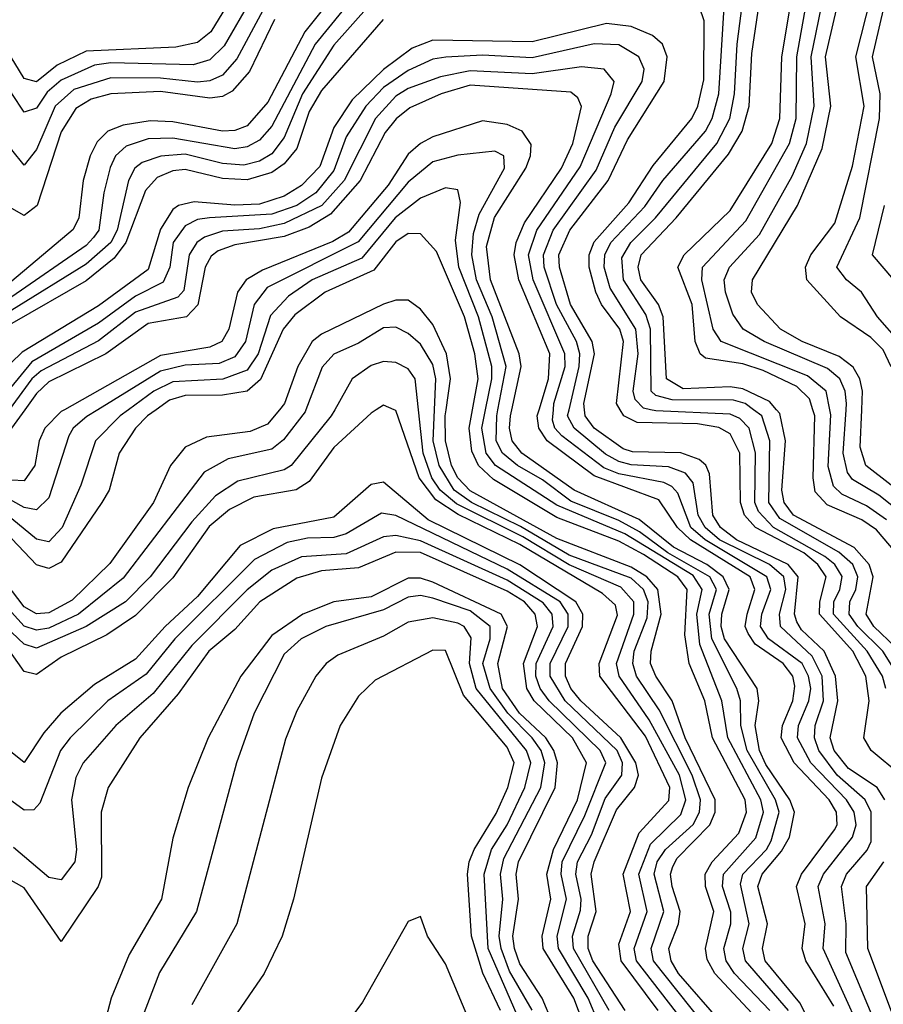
# Model space of a CAD drawing. Header units: inches. Extents: x 1308407 to 1441228, y 959628 to 1036311.
# Tile 532 of 656: x 1416223 to 1417617, y 979040 to 980630. Entities that reach past the tile are written whole.
import ezdxf

# ---------------------------------------------------------------- set-up
doc = ezdxf.new("R2010")
doc.units = ezdxf.units.IN
doc.header["$MEASUREMENT"] = 0
doc.layers.add('B4917', color=7, linetype='Continuous')
doc.layers.add('B4918', color=7, linetype='Continuous')

msp = doc.modelspace()

# ---------------------------------------------------------------- linework, layer by layer
at = {"layer": 'B4917', "color": 5}
for points, elevation in [([(1416685, 980000), (1416683.6, 979996.4), (1416648.6, 979951.4), (1416630, 979936.5), (1416559.5, 979920.5), (1416520.6, 979899.4), (1416390, 979728.2), (1416317.7, 979670), (1416270, 979647.1), (1416250, 979644.2), (1416230, 979650.7), (1416163.6, 979723.6), (1416130, 979744.3), (1416109.3, 979749.3), (1416050, 979747.8), (1416030, 979753.9), (1416005.1, 979785.1), (1415976.6, 979870), (1415938.2, 979930), (1415912, 979992), (1415902.5, 980000)], 2540), ([(1416642.2, 980000), (1416623.1, 979976.9), (1416594.9, 979965.1), (1416524.4, 979955.6), (1416490, 979939.5), (1416466.5, 979910), (1416438.8, 979850), (1416368.3, 979751.7), (1416307.3, 979692.7), (1416270, 979672), (1416250, 979670.6), (1416230, 979681.7), (1416190, 979733.4), (1416150, 979765.2), (1416110, 979776.8), (1416050, 979777.3), (1416033.2, 979790), (1416021.8, 979810), (1415999.5, 979879.5), (1415961.7, 979941.7), (1415934.3, 980000)], 2520), ([(1416443.2, 980000), (1416428.9, 979990), (1416409.6, 979970), (1416383.6, 979930), (1416367.4, 979870), (1416355.5, 979850), (1416290, 979753.9), (1416270, 979743.4), (1416250, 979749.4), (1416210, 979791.3), (1416161.4, 979821.4), (1416130, 979830.7), (1416090, 979829.8), (1416076.9, 979836.9), (1416067.9, 979847.9), (1416053.6, 979890), (1415990, 979977), (1415978.5, 980000)], 2480), ([(1416398.4, 980000), (1416384.8, 979990), (1416345.4, 979950), (1416321.6, 979878.4), (1416291.5, 979810), (1416270, 979786.7), (1416250, 979791.2), (1416210, 979823.7), (1416170, 979845.6), (1416110, 979861.4), (1416097.5, 979870), (1416072, 979910), (1416007.7, 979987.7), (1416002.2, 980000)], 2460), ([(1416349, 980000), (1416331, 979989), (1416309.3, 979970), (1416302.4, 979957.6), (1416270, 979857.5), (1416250, 979838.3), (1416230, 979842.4), (1416170, 979875.3), (1416130, 979888.2), (1416110, 979903.7), (1416027, 980000)], 2440), ([(1416295, 980000), (1416290, 979997.2), (1416263.7, 979970), (1416254.2, 979950), (1416247.4, 979910), (1416230, 979885.3), (1416210, 979886.5), (1416130, 979922.9), (1416110, 979938), (1416055.4, 980000)], 2420), ([(1416231.1, 980000), (1416209.5, 979970), (1416189.1, 979950.9), (1416170, 979948.4), (1416150, 979954.4), (1416128.2, 979970), (1416104.6, 980000)], 2380), ([(1416731.4, 980000), (1416725.8, 979990), (1416661, 979910), (1416650, 979902.9), (1416575.1, 979884.9), (1416538.8, 979861.2), (1416500.8, 979819.2), (1416433.5, 979730), (1416393.6, 979690), (1416330.1, 979649.9), (1416250, 979615), (1416230, 979621.6), (1416130, 979715.7)], 2560), ([(1416798.4, 980000), (1416790, 979994.5), (1416730, 979938.9), (1416690, 979884.2), (1416669.1, 979870.9), (1416601, 979859), (1416561.3, 979838.7), (1416528.7, 979811.3), (1416470, 979728.4), (1416410, 979667.7), (1416363.5, 979636.5), (1416290, 979600.6), (1416250, 979572.6), (1416230, 979577.1), (1416192.8, 979630)], 2580), ([(1417253.5, 979030), (1417193.7, 979110), (1417190, 979137), (1417208.7, 979190), (1417196.9, 979250), (1417223, 979317), (1417270.9, 979369.1), (1417272.1, 979390), (1417232.9, 979472.9), (1417159.5, 979570), (1417158.3, 979590), (1417188.1, 979668.1), (1417184.6, 979684.6), (1417163.6, 979703.5), (1417030, 979782.6), (1416930.7, 979830.7), (1416894.4, 979854.4), (1416867.7, 979890), (1416830, 979998.7), (1416827.1, 980000)], 2580), ([(1417295.8, 979010), (1417218.8, 979110), (1417214.8, 979130), (1417235.6, 979190), (1417222.2, 979250), (1417241.3, 979298.7), (1417290, 979346.2), (1417298.4, 979370), (1417287.7, 979410), (1417239.1, 979499.1), (1417190.3, 979570), (1417186.5, 979590), (1417214.5, 979670), (1417214.1, 979690), (1417193.5, 979713.5), (1417110, 979749.4), (1417034.9, 979794.9), (1416928, 979848), (1416901.5, 979870), (1416888.2, 979890), (1416874.1, 979930), (1416866.8, 980000)], 2560), ([(1417325.8, 979010), (1417245.9, 979110), (1417242.4, 979130), (1417262.4, 979190), (1417247.2, 979250), (1417252, 979270), (1417265.2, 979290), (1417309.8, 979330.2), (1417320, 979350), (1417322.1, 979370), (1417308.6, 979410), (1417255.3, 979515.3), (1417218.4, 979570), (1417212.8, 979590), (1417215, 979610), (1417235.8, 979664.2), (1417237.3, 979690), (1417230.1, 979710), (1417210, 979727.9), (1417110, 979765.3), (1417031.3, 979811.3), (1416952, 979850), (1416924, 979870), (1416900, 979910), (1416890.5, 979950), (1416892.5, 980000)], 2540), ([(1417356, 979010), (1417286.6, 979090), (1417274.3, 979110), (1417270.9, 979130), (1417286.4, 979170), (1417289.3, 979190), (1417276.2, 979230), (1417273.6, 979250), (1417277.4, 979262.6), (1417284.2, 979275.8), (1417337, 979330), (1417345.4, 979350), (1417345.4, 979370), (1417297, 979470), (1417276.2, 979530), (1417249.5, 979570), (1417241.4, 979590), (1417242, 979610), (1417258.5, 979670), (1417253, 979710), (1417235.3, 979730), (1417210, 979746), (1417090, 979792.2), (1416950, 979869.1), (1416930, 979890), (1416920.1, 979910), (1416910.3, 979950), (1416909.7, 979990), (1416911.1, 980000)], 2520), ([(1417405.4, 979025.4), (1417345.2, 979090), (1417332.6, 979112.6), (1417329.7, 979130), (1417343.2, 979190), (1417330, 979230), (1417329.4, 979250), (1417340.8, 979270), (1417383.8, 979316.2), (1417396.3, 979350), (1417393.8, 979370), (1417341.2, 979470), (1417328.7, 979530), (1417303.8, 979590), (1417296.5, 979636.5), (1417300.2, 979710), (1417285.5, 979730), (1417230, 979766.3), (1417190, 979787.9), (1417090, 979826.2), (1416987.6, 979887.6), (1416963.7, 979910), (1416952.9, 979932.9), (1416948.4, 979970), (1416953.9, 980000)], 2480), ([(1417433.7, 979030), (1417376.6, 979090), (1417363.4, 979110), (1417359.4, 979130), (1417370.6, 979170), (1417371, 979189), (1417357.3, 979230), (1417359.1, 979250), (1417411.3, 979308.7), (1417423.3, 979350), (1417419, 979370), (1417366, 979470), (1417356.2, 979530), (1417320.8, 979620.8), (1417315.9, 979670), (1417324.3, 979710), (1417310, 979732.2), (1417199.6, 979799.6), (1417090, 979845.7), (1416991.1, 979910), (1416975.8, 979930), (1416968.8, 979970), (1416974.8, 980000)], 2460), ([(1417463.7, 979030), (1417394.3, 979110), (1417390.3, 979130), (1417400.5, 979170), (1417386.2, 979233.8), (1417390, 979250), (1417428.2, 979290), (1417436.1, 979303.9), (1417449, 979350), (1417443, 979370), (1417397.3, 979450), (1417386.9, 979490), (1417386.3, 979530), (1417380.4, 979550), (1417340.2, 979630), (1417335.8, 979670), (1417347.6, 979710), (1417336.9, 979730), (1417269, 979769), (1417223.2, 979803.1), (1417190, 979821.4), (1417112.3, 979852.3), (1417066.8, 979886.8), (1417026.5, 979910), (1417002.2, 979930), (1416992.2, 979950), (1416992.9, 979990), (1416994.7, 980000)], 2440), ([(1417508.7, 978990), (1417482.3, 979042.3), (1417426.3, 979110), (1417422.2, 979130), (1417430, 979170), (1417414.3, 979230), (1417421.6, 979250), (1417452.8, 979287.2), (1417465.3, 979310), (1417473.4, 979350), (1417465.9, 979370), (1417427.4, 979427.4), (1417417.3, 979450), (1417410, 979490), (1417415.9, 979530), (1417413.5, 979550), (1417360.5, 979630), (1417355.2, 979650), (1417356.3, 979670), (1417368.2, 979710), (1417358.5, 979730), (1417332.1, 979750), (1417278.2, 979778.2), (1417222.8, 979822.8), (1417117.9, 979870), (1417033.4, 979930), (1417017.7, 979950), (1417013.3, 979970), (1417014.9, 979990), (1417017.1, 980000)], 2420), ([(1417537.1, 979037.1), (1417491.8, 979110), (1417486, 979130), (1417490.8, 979170), (1417476.7, 979230), (1417485, 979250), (1417538.2, 979321.8), (1417542.4, 979330), (1417541.5, 979350), (1417529.3, 979370), (1417472.9, 979430), (1417452.3, 979470), (1417454, 979490), (1417471, 979530), (1417473.9, 979553.9), (1417470.8, 979570), (1417455.1, 979590), (1417410, 979621.5), (1417398.6, 979638.6), (1417394.2, 979650), (1417397.2, 979670), (1417409.6, 979710), (1417401.9, 979730), (1417305.8, 979790), (1417284.5, 979810), (1417254.6, 979854.6), (1417150, 979893.3), (1417074.4, 979950), (1417060.7, 979970), (1417058.2, 979990), (1417061.3, 980000)], 2380), ([(1417610.8, 978930), (1417519.7, 979130), (1417522.9, 979170), (1417511.8, 979230), (1417520.3, 979250), (1417567.1, 979310), (1417573.1, 979330), (1417570, 979350), (1417557.7, 979370), (1417499.7, 979430), (1417478.4, 979470), (1417480, 979490), (1417496.8, 979530), (1417499.7, 979550), (1417496.2, 979570), (1417485.9, 979590), (1417431.8, 979630), (1417418.7, 979650), (1417421.1, 979670), (1417435.2, 979710), (1417429, 979730), (1417329.3, 979790), (1417306.3, 979810), (1417285.1, 979865.1), (1417275.8, 979875.8), (1417262.6, 979882.6), (1417190, 979896.4), (1417166, 979906), (1417098, 979958), (1417086.7, 979970), (1417083, 979983), (1417084.3, 980000)], 2360), ([(1417610, 978996.2), (1417556.3, 979123.7), (1417556.9, 979170), (1417549.2, 979230), (1417557.8, 979250), (1417591.1, 979288.9), (1417597.3, 979302.7), (1417597.3, 979350), (1417587.9, 979370), (1417542.7, 979410), (1417512.8, 979450), (1417505.7, 979470), (1417506.8, 979490), (1417520.5, 979530), (1417518.3, 979570), (1417501.9, 979601.9), (1417450.9, 979650), (1417449.2, 979670), (1417459.4, 979710), (1417456.4, 979730), (1417433.2, 979750), (1417352.4, 979790), (1417329.3, 979810), (1417318.2, 979830), (1417310, 979882.1), (1417297.4, 979897.4), (1417270, 979907.8), (1417210, 979911), (1417190, 979916.4), (1417168.3, 979928.3), (1417117.7, 979970), (1417107.4, 979990), (1417109.7, 980000)], 2340), ([(1417619.3, 979370), (1417607.3, 979390), (1417560.7, 979420.7), (1417537.6, 979450), (1417531.4, 979470), (1417543.5, 979530), (1417539.8, 979570), (1417521.3, 979610), (1417484.8, 979644.8), (1417477.3, 979657.3), (1417473.5, 979670), (1417479.4, 979730), (1417463.4, 979750), (1417379.9, 979790), (1417354.2, 979810), (1417342, 979830), (1417336.4, 979896.4), (1417330.7, 979910.7), (1417319.6, 979919.6), (1417290, 979930.2), (1417211.9, 979931.9), (1417196.8, 979936.8), (1417150.4, 979970), (1417135.6, 979990), (1417134.5, 980000)], 2320), ([(1417645, 979410), (1417597.3, 979450), (1417585.3, 979470), (1417593.9, 979530), (1417588.5, 979570), (1417567.9, 979610), (1417513.9, 979670), (1417514.3, 979690), (1417524.9, 979730), (1417511.3, 979750), (1417488.8, 979768.8), (1417410.8, 979810), (1417393, 979830), (1417386.6, 979850), (1417385.6, 979930), (1417370, 979961), (1417351.4, 979971.4), (1417317.2, 979977.2), (1417219.4, 979979.4), (1417197.9, 979990), (1417192, 980000)], 2280), ([(1417621.1, 979550), (1417615.8, 979570), (1417590.7, 979610), (1417536.7, 979670), (1417537.1, 979690), (1417547, 979710), (1417550.6, 979730.6), (1417538.7, 979750), (1417522.8, 979762.8), (1417439.9, 979810), (1417415.5, 979835.5), (1417409.6, 979850), (1417410.6, 979930.6), (1417400.3, 979970), (1417385.6, 979985.6), (1417370, 979993.1), (1417250, 979998.3), (1417241.3, 980000)], 2260), ([(1417641.4, 979570), (1417616.1, 979610), (1417575.9, 979650), (1417562.1, 979670), (1417562.7, 979690), (1417572.7, 979710), (1417575.9, 979730), (1417567.6, 979750), (1417544.9, 979770), (1417450, 979824.5), (1417432.3, 979850), (1417434, 979950), (1417420.7, 979990), (1417407.3, 980000)], 2240), ([(1417636.7, 979616.7), (1417601.9, 979650), (1417589.2, 979670), (1417600.5, 979730), (1417594, 979750), (1417570, 979777.4), (1417471.9, 979830), (1417456.9, 979850), (1417453.3, 979870), (1417459, 979950), (1417450, 979993.8), (1417444.6, 980000)], 2220), ([(1417636.5, 979770), (1417606.2, 979806.2), (1417582.1, 979822.1), (1417526.2, 979846.2), (1417507.2, 979867.2), (1417503.7, 979890), (1417506.3, 979990), (1417503.3, 980000)], 2180), ([(1417622.2, 979822.3), (1417590, 979844.9), (1417550, 979863.7), (1417536.8, 979876.8), (1417528.2, 979908.2), (1417532, 979992), (1417530.4, 980000)], 2160), ([(1418084.5, 980000), (1418082, 979998), (1418068.6, 979971.4), (1418056.5, 979930), (1418007, 979850), (1417940.8, 979759.2), (1417890, 979717.3), (1417850, 979674.7), (1417810, 979601.7), (1417790, 979576.9), (1417770, 979576.6), (1417751.6, 979631.6), (1417706.2, 979690), (1417704.1, 979750), (1417693.2, 979773.2), (1417638.9, 979838.9), (1417610, 979861.9), (1417567.1, 979887.1), (1417558.9, 979898.9), (1417552.1, 979930), (1417557, 980000)], 2140), ([(1418045.7, 980000), (1418019.6, 979930), (1417973.1, 979850), (1417850, 979707), (1417810, 979644.2), (1417790, 979631.5), (1417740.8, 979690), (1417732.3, 979710), (1417731.1, 979750), (1417724.6, 979770), (1417687.1, 979827.1), (1417665.8, 979850), (1417588.9, 979910), (1417579.6, 979939.6), (1417582.1, 980000)], 2120), ([(1417200.2, 979030), (1417148.2, 979110), (1417140.6, 979130), (1417140.7, 979150), (1417153.3, 979190), (1417145.4, 979250), (1417150.1, 979270), (1417186.1, 979353.9), (1417215.2, 979390), (1417221.6, 979410), (1417217.6, 979430), (1417193.3, 979470), (1417128.9, 979530), (1417112.8, 979550), (1417104.1, 979570), (1417103.8, 979590), (1417131.4, 979650), (1417132.1, 979670), (1417120.8, 979690), (1417030, 979749.4), (1416882.2, 979822.2), (1416810, 979882.8), (1416790, 979879.3), (1416730, 979826.4), (1416632.1, 979807.9), (1416579, 979781), (1416510, 979698.7), (1416457.7, 979650), (1416410, 979597.4), (1416343.6, 979556.4), (1416289.5, 979510), (1416261.7, 979478.3), (1416230, 979430.4), (1416208.2, 979448.2)], 2620), ([(1417174.2, 979030), (1417116.8, 979130), (1417115.4, 979150), (1417128.1, 979191.9), (1417129, 979210), (1417120.7, 979250), (1417123.2, 979270), (1417146.1, 979313.9), (1417167.9, 979372.2), (1417194.6, 979410), (1417196.2, 979430), (1417187.6, 979450), (1417103.2, 979530), (1417079, 979570), (1417079.3, 979590), (1417108.3, 979650), (1417108.5, 979670), (1417095.2, 979690), (1417010, 979742.4), (1416830, 979829.3), (1416807.1, 979832.9), (1416750, 979799.6), (1416730, 979793.9), (1416687.5, 979792.5), (1416654.4, 979785.6), (1416601.9, 979758.1), (1416473.2, 979630), (1416427.1, 979572.9), (1416365.2, 979530), (1416304.4, 979470), (1416288.8, 979450), (1416255.5, 979364.5), (1416245.9, 979354.1), (1416230, 979353.2), (1416210, 979367.8)], 2640), ([(1417157.2, 979010), (1417140.6, 979050), (1417092.7, 979130), (1417090.6, 979150), (1417105.3, 979210), (1417097, 979250), (1417098.8, 979270), (1417135.4, 979344.6), (1417169.1, 979430), (1417159.7, 979450), (1417077.4, 979530), (1417063.3, 979550), (1417056.2, 979570), (1417056.7, 979590), (1417084.2, 979650), (1417082.6, 979670), (1417068.1, 979688.1), (1417010, 979724.7), (1416870, 979788.5), (1416830, 979796.8), (1416810, 979794.8), (1416750, 979767.1), (1416677.6, 979762.4), (1416630, 979741.2), (1416590, 979709.4), (1416500.8, 979619.2), (1416438.1, 979541.9), (1416378.3, 979490), (1416325.5, 979430), (1416313.7, 979406.3), (1416306.5, 979370), (1416314.8, 979290), (1416311.8, 979270), (1416290, 979240.9), (1416270, 979244.6), (1416213, 979293)], 2660), ([(1417132.5, 979010), (1417117.2, 979050), (1417067.9, 979130), (1417066.1, 979150), (1417080.1, 979210), (1417073.8, 979250), (1417084.4, 979290), (1417123.2, 979370), (1417137.7, 979430), (1417115, 979470), (1417053.2, 979530), (1417041.5, 979550), (1417036.4, 979590), (1417058.5, 979650), (1417055.1, 979670), (1417037.5, 979690), (1417010, 979706.8), (1416870, 979769.6), (1416829.9, 979770.1), (1416770, 979744.8), (1416710, 979739.8), (1416670, 979728.2), (1416610.4, 979689.6), (1416570, 979644.9), (1416528.2, 979610), (1416478.5, 979541.5), (1416417, 979470), (1416365.8, 979390), (1416354.5, 979350), (1416354.8, 979245.2), (1416349.7, 979230), (1416290, 979141.4), (1416230, 979228.2), (1416155.5, 979270)], 2680), ([(1417083.2, 979010), (1417066, 979050), (1417030, 979105.3), (1417021.4, 979130), (1417019.1, 979150), (1417028.1, 979210), (1417024.3, 979250), (1417027.9, 979270), (1417087.5, 979390), (1417091.2, 979430), (1417085.3, 979450), (1417072.3, 979470), (1417029.9, 979510), (1417002.5, 979550), (1416994.6, 979590), (1417010.2, 979650), (1417000, 979670), (1416890, 979721.7), (1416870, 979728.2), (1416850, 979728), (1416790, 979697.7), (1416730, 979689.8), (1416680.1, 979670), (1416630, 979635.5), (1416579.8, 979570), (1416526.9, 979470), (1416494.8, 979390), (1416470, 979308.4), (1416451.6, 979210), (1416399.4, 979120.6), (1416370.6, 979050), (1416343.9, 978950)], 2720), ([(1417050.3, 979030.3), (1417013.6, 979093.6), (1417000.1, 979130), (1416997, 979150), (1417002.7, 979210), (1416998.8, 979250), (1417004.4, 979275.6), (1417063.9, 979390), (1417070.7, 979430), (1417064.5, 979450), (1417050.3, 979470), (1417010.9, 979510), (1416982.2, 979550), (1416970.7, 979590), (1416982.5, 979630), (1416982.3, 979650), (1416950, 979675.1), (1416890, 979695.9), (1416870, 979699.9), (1416850, 979697.3), (1416810, 979677.1), (1416717.2, 979650), (1416677.4, 979630), (1416650, 979605.1), (1416601.4, 979510), (1416573, 979430), (1416508.1, 979190), (1416448.7, 979091.3), (1416410, 978990)], 2740), ([(1417031.4, 979010), (1416979.1, 979130), (1416972.9, 979250), (1416984.3, 979290), (1417009.8, 979330), (1417038.1, 979390), (1417047.9, 979430), (1417041.2, 979450), (1416959.9, 979550), (1416948.9, 979590), (1416951.6, 979631.6), (1416940.6, 979650), (1416930, 979655.5), (1416890, 979664), (1416850, 979656.9), (1416810, 979634.4), (1416736.2, 979603.7), (1416717.4, 979590), (1416700.9, 979570), (1416670, 979513.7), (1416651.7, 979468.3), (1416573.2, 979170), (1416500.5, 979039.4)], 2760), ([(1416999.2, 979030), (1416970.3, 979090.3), (1416952, 979150), (1416946, 979250), (1416948.2, 979270), (1416956.7, 979290), (1416991.8, 979348.2), (1417011.1, 979390), (1417021.1, 979430), (1417010, 979455.2), (1416939.3, 979539.3), (1416910, 979611), (1416890, 979611.6), (1416796.8, 979563.2), (1416770, 979537.6), (1416740.1, 979490), (1416710, 979405.1), (1416665.1, 979210), (1416646.7, 979150), (1416617.5, 979090), (1416548.9, 978990)], 2780), ([(1417630, 979028.5), (1417591.9, 979130), (1417590, 979230), (1417618, 979270)], 2320), ([(1416950, 979010), (1416910, 979105.2), (1416881.1, 979150), (1416870, 979182), (1416850, 979173.5), (1416776.3, 979043.7), (1416750.7, 979009.3)], 2820)]:
    msp.add_lwpolyline(points, dxfattribs=dict(at, elevation=elevation))
at = {"layer": 'B4918', "color": 5}
for points, elevation in [([(1416615.4, 980644.6), (1416573.5, 980566.5), (1416550, 980540.4), (1416530, 980530.8), (1416510, 980529), (1416450, 980535.3), (1416370, 980536.1), (1416310, 980517.2), (1416280.3, 980490), (1416250, 980420.4), (1416230, 980394.8), (1416210, 980419.9), (1416196.7, 980490), (1416183.5, 980523.5), (1416164.6, 980544.6), (1416130, 980559.6), (1416090, 980562.6), (1415970, 980523.2), (1415886.7, 980513.3), (1415830, 980500.7), (1415825.8, 980505.8), (1415835.4, 980530), (1415865.3, 980570), (1416020.5, 980699.5)], 2160), ([(1416583.7, 980696.3), (1416531.2, 980610), (1416510, 980592.9), (1416474.8, 980585.2), (1416330, 980579.2), (1416283.4, 980556.6), (1416250, 980529.2), (1416230, 980534.6), (1416201.5, 980581.5), (1416176.8, 980596.8), (1416110, 980613.8), (1416046.2, 980606.2), (1416027.6, 980610), (1416037.7, 980630)], 2120), ([(1416596.4, 980663.6), (1416552.7, 980587.3), (1416530, 980565.1), (1416502.9, 980557.1), (1416370, 980560.3), (1416343.8, 980556.2), (1416290, 980532.3), (1416267.1, 980512.9), (1416250, 980486.7), (1416230, 980480.2), (1416210.4, 980510.4), (1416190, 980557.3), (1416171.6, 980571.6), (1416150, 980579.4), (1416110, 980587.7), (1416090, 980585.9), (1415970, 980550.7), (1415950, 980551.3), (1415928, 980568), (1415937.7, 980590), (1415956, 980610), (1416040.2, 980679.8)], 2140), ([(1416730.7, 980670), (1416683.3, 980610), (1416623.5, 980496.5), (1416590, 980458.5), (1416570, 980450.6), (1416550, 980449.6), (1416470, 980464.7), (1416433.3, 980466.7), (1416390, 980459.3), (1416365, 980450), (1416347.7, 980432.3), (1416336.6, 980410), (1416325.5, 980370), (1416318.3, 980310), (1416309.2, 980290.8), (1416210, 980207.7)], 2220), ([(1416764.5, 980670), (1416700, 980590), (1416630, 980457.9), (1416610, 980435.2), (1416590, 980424.4), (1416570, 980421.3), (1416470, 980438.6), (1416430, 980437.2), (1416394.5, 980425.5), (1416377.7, 980410), (1416369, 980391), (1416358.5, 980350), (1416350.8, 980290), (1416342.1, 980277.9), (1416330, 980265.3), (1416210, 980182.5)], 2240), ([(1417407.3, 980000), (1417393.9, 980010), (1417375.3, 980015.3), (1417276.2, 980016.2), (1417250, 980023.1), (1417242.4, 980030), (1417241.1, 980130), (1417233.8, 980153.8), (1417197.3, 980210), (1417195, 980245), (1417209.5, 980270), (1417249, 980310), (1417348, 980430), (1417369, 980470), (1417377, 980510), (1417381, 980590), (1417391.2, 980670)], 2240), ([(1417444.6, 980000), (1417433.3, 980013.3), (1417390, 980033.7), (1417370, 980036.9), (1417293.7, 980033.7), (1417267.2, 980050), (1417261.7, 980150), (1417254.1, 980170), (1417225.5, 980210), (1417221.1, 980230), (1417226.3, 980250), (1417282.6, 980310), (1417367.1, 980412.9), (1417389, 980450), (1417400.6, 980490), (1417404.6, 980575.4), (1417418.9, 980670)], 2220), ([(1417503.3, 980000), (1417497.8, 980017.8), (1417477.5, 980037.5), (1417423.2, 980063.1), (1417390, 980074.3), (1417330, 980083.5), (1417321.4, 980090), (1417313.2, 980110), (1417308.3, 980170), (1417285.1, 980230), (1417295.7, 980250), (1417370, 980321.8), (1417437, 980430), (1417450, 980470), (1417453, 980570), (1417469.7, 980670)], 2180), ([(1417530.4, 980000), (1417524.6, 980030), (1417494.7, 980054.7), (1417355.2, 980110), (1417342.4, 980130), (1417323.8, 980210), (1417324.9, 980230), (1417394.9, 980305.1), (1417465.3, 980430), (1417476.3, 980470), (1417477.1, 980570), (1417495.1, 980670)], 2160), ([(1417557, 980000), (1417557.7, 980010), (1417555.6, 980030), (1417546.7, 980050), (1417526.6, 980066.6), (1417424.4, 980110), (1417390.9, 980130), (1417374.2, 980154.2), (1417362.3, 980190), (1417360.2, 980210), (1417368.6, 980230), (1417416.9, 980283.1), (1417470, 980376.9), (1417493.2, 980430), (1417505.2, 980490), (1417500.7, 980570), (1417520.9, 980670)], 2140), ([(1417582.1, 980000), (1417583.3, 980030), (1417578.9, 980050), (1417568.5, 980068.5), (1417545.7, 980085.7), (1417485.9, 980110), (1417450.8, 980130), (1417413.8, 980170), (1417404.2, 980190), (1417405.9, 980210), (1417478.6, 980330), (1417518.3, 980421.7), (1417532.3, 980490), (1417523.8, 980570), (1417546.7, 980670)], 2120), ([(1417629.4, 980069.4), (1417616.7, 980096.7), (1417596.8, 980116.8), (1417547.8, 980150), (1417493.6, 980210), (1417491.2, 980230), (1417500.2, 980250), (1417538.6, 980301.4), (1417567, 980393), (1417586.2, 980490), (1417572.4, 980570), (1417597.9, 980670)], 2080), ([(1417642.5, 980110), (1417607.6, 980150), (1417581.8, 980190), (1417557.6, 980210), (1417541.9, 980230), (1417578.9, 980310), (1417610.9, 980470), (1417611.8, 980510), (1417599.6, 980570), (1417622.6, 980670)], 2060), ([(1416787.1, 980652.9), (1416730, 980588.8), (1416679.5, 980510), (1416650, 980439.5), (1416630, 980413.2), (1416610, 980401.4), (1416584.9, 980395.1), (1416550, 980397.8), (1416490, 980412.6), (1416450.8, 980409.2), (1416420.7, 980399.3), (1416408.7, 980390), (1416398.7, 980370), (1416380, 980290), (1416369.9, 980270), (1416330, 980235), (1416210, 980160.8)], 2260), ([(1417192, 980000), (1417186.1, 980010), (1417197.8, 980110), (1417191.6, 980130), (1417161.9, 980170), (1417153.1, 980190), (1417142.2, 980230), (1417142.1, 980250), (1417150, 980271.2), (1417206, 980334), (1417245.4, 980394.6), (1417308, 980470), (1417317.5, 980490), (1417327.2, 980532.8), (1417328, 980628), (1417320.1, 980650)], 2280), ([(1417241.3, 980000), (1417230, 980002.3), (1417216.3, 980016.3), (1417213, 980030), (1417221.2, 980090), (1417217.4, 980130), (1417176.3, 980196.3), (1417166.5, 980230), (1417167.3, 980250), (1417177.1, 980270), (1417232, 980328), (1417260.8, 980370), (1417330, 980449.8), (1417340.5, 980470), (1417351.3, 980510), (1417360, 980650)], 2260), ([(1416634.4, 980630), (1416593.8, 980546.2), (1416565.8, 980514.2), (1416550, 980506), (1416530, 980502.8), (1416450, 980514), (1416370, 980510.2), (1416338.5, 980501.5), (1416313.7, 980486.3), (1416290, 980448.9), (1416251.2, 980330), (1416230, 980313.6), (1416210, 980325.1)], 2180), ([(1416809.4, 980630), (1416710, 980515.6), (1416690, 980481.6), (1416670, 980421.7), (1416650, 980397), (1416630, 980383), (1416590, 980371), (1416550, 980373.1), (1416490, 980388.1), (1416470, 980385.6), (1416444.8, 980375.2), (1416426.2, 980353.8), (1416394, 980270), (1416375.4, 980244.6), (1416330, 980207.9), (1416210, 980139.3)], 2280), ([(1417134.5, 980000), (1417133.5, 980010), (1417150.5, 980090.5), (1417147, 980110), (1417112, 980170), (1417094, 980230), (1417093.2, 980250), (1417110.8, 980290), (1417172.8, 980370), (1417204.1, 980435.9), (1417263.2, 980530), (1417268.1, 980570), (1417260.5, 980590), (1417244.2, 980604.2), (1417210, 980618.7), (1417170, 980623.6), (1417050, 980594.2), (1416890, 980596.8), (1416856.2, 980583.8), (1416810, 980549.1), (1416759.8, 980500.2), (1416730, 980455.8), (1416707.2, 980392.8), (1416678, 980362), (1416650, 980344.8), (1416610, 980332.1), (1416570, 980330.3), (1416504.4, 980335.6), (1416479.2, 980330), (1416470, 980323.5), (1416450, 980291.8), (1416430, 980226.2), (1416350, 980167.5), (1416226.9, 980093.1), (1416190, 980057.7)], 2320), ([(1417109.7, 980000), (1417126, 980070), (1417126.8, 980090), (1417121.5, 980110), (1417089.2, 980170), (1417069.5, 980230), (1417068.3, 980250), (1417084.1, 980290), (1417153.4, 980386.6), (1417183.7, 980456.4), (1417227.5, 980530), (1417230.7, 980550), (1417222.1, 980570), (1417190, 980589.1), (1417150, 980590.6), (1417050, 980568), (1416970, 980572.5), (1416910.6, 980569.4), (1416890, 980566), (1416850, 980547.8), (1416810, 980520.3), (1416781.4, 980490), (1416750, 980440.8), (1416730, 980386.5), (1416700.8, 980350), (1416670, 980329.9), (1416630, 980315.9), (1416529.2, 980310), (1416510, 980307), (1416490, 980297.1), (1416470.6, 980270), (1416465, 980230), (1416454.3, 980205.7), (1416410, 980183.4), (1416350, 980139.8), (1416242.7, 980077.3), (1416190, 980014.1)], 2340), ([(1417084.3, 980000), (1417085, 980010), (1417103.3, 980070), (1417102.9, 980090), (1417052, 980210), (1417044.3, 980250), (1417057.7, 980290), (1417127.7, 980392.3), (1417177.5, 980510), (1417182.4, 980530), (1417166.4, 980550), (1417130, 980553.4), (1417050, 980542.3), (1416950, 980547.4), (1416902.3, 980537.7), (1416850, 980518.8), (1416830, 980506.1), (1416797.3, 980470), (1416746.5, 980370), (1416710.5, 980329.5), (1416650, 980300.6), (1416610, 980292.1), (1416550, 980288.3), (1416521.4, 980278.6), (1416509, 980270), (1416496.6, 980250), (1416487.7, 980192.3), (1416478.4, 980181.6), (1416410, 980157.7), (1416350, 980111.3), (1416257.4, 980062.6), (1416242.5, 980050), (1416205.6, 980000)], 2360), ([(1417061.3, 980000), (1417076.6, 980050), (1417078.8, 980090), (1417028.6, 980210), (1417021.1, 980250), (1417024.3, 980270), (1417038, 980302), (1417097.4, 980390), (1417116, 980430), (1417129.5, 980489.5), (1417123.7, 980503.7), (1417112.8, 980512.8), (1416950, 980524), (1416903.3, 980510), (1416852.4, 980487.6), (1416830.4, 980469.6), (1416812.6, 980447.4), (1416772.3, 980370), (1416724.5, 980315.5), (1416690, 980295), (1416650, 980279.8), (1416570, 980266.3), (1416543.2, 980256.8), (1416532, 980248), (1416522.3, 980230), (1416510.4, 980169.6), (1416492, 980150), (1416430, 980139.2), (1416361.8, 980090), (1416270, 980045.2), (1416250, 980026.3), (1416231.1, 980000)], 2380), ([(1417017.1, 980000), (1417032.4, 980070), (1417029.3, 980090), (1416983, 980210), (1416976.5, 980263.5), (1416989.3, 980310.6), (1417039.7, 980390), (1417047.6, 980410), (1417048.3, 980428.3), (1417034.1, 980450), (1417010, 980460.7), (1416970, 980466.3), (1416890, 980440.6), (1416869.6, 980430), (1416850, 980412.6), (1416817.6, 980362.4), (1416753.5, 980286.5), (1416728.5, 980271.5), (1416614.6, 980225.4), (1416588.7, 980210), (1416574.4, 980190), (1416560.6, 980130), (1416549.1, 980110), (1416530, 980100.8), (1416450, 980087.3), (1416295, 980000)], 2420), ([(1416994.7, 980000), (1417008, 980070), (1416985.5, 980150), (1416960.1, 980210), (1416952.8, 980250), (1416955.2, 980284.8), (1416964.3, 980315.7), (1417005.2, 980390), (1417004.5, 980410), (1416990, 980417.3), (1416930, 980411), (1416890, 980400), (1416850, 980367.4), (1416769.1, 980270.9), (1416622.4, 980197.6), (1416601.3, 980170), (1416587.1, 980110), (1416570, 980085.5), (1416545.1, 980074.9), (1416490, 980072.1), (1416450, 980062), (1416349, 980000)], 2440), ([(1416974.8, 980000), (1416984.8, 980050), (1416984.9, 980070), (1416963.3, 980150), (1416931.9, 980230), (1416926.2, 980273.8), (1416934.4, 980334.4), (1416930, 980354.9), (1416910, 980358.1), (1416870, 980341.6), (1416828.9, 980310), (1416775.1, 980244.9), (1416694.9, 980210), (1416656.8, 980183.2), (1416627.7, 980152.3), (1416607.7, 980090), (1416590, 980064), (1416550.7, 980049.3), (1416470, 980044.9), (1416439.3, 980030), (1416398.4, 980000)], 2460), ([(1417633.7, 980210), (1417599.3, 980250), (1417618.7, 980330)], 2040), ([(1416953.9, 980000), (1416963, 980050), (1416957.6, 980090), (1416940.7, 980150), (1416895.7, 980255.7), (1416870, 980283.8), (1416850, 980284.8), (1416830, 980270.9), (1416794.7, 980225.3), (1416716, 980190), (1416667, 980153), (1416648.2, 980130), (1416611.4, 980048.6), (1416590, 980030.1), (1416550, 980023.6), (1416490, 980023.2), (1416464.8, 980015.2), (1416443.2, 980000)], 2480), ([(1416911.1, 980000), (1416918.4, 980050), (1416911.9, 980090), (1416890, 980137.7), (1416870, 980162.3), (1416850, 980176.8), (1416830, 980176.9), (1416810, 980170.3), (1416710, 980122.2), (1416694.8, 980110), (1416672.1, 980070), (1416650.4, 980010), (1416642.2, 980000)], 2520), ([(1416892.5, 980000), (1416894.5, 980050), (1416890, 980073.1), (1416870, 980105.6), (1416850, 980123.3), (1416830, 980133.2), (1416810, 980132.3), (1416770, 980107.5), (1416730, 980089.6), (1416711.1, 980068.9), (1416685, 980000)], 2540), ([(1416866.8, 980000), (1416861.5, 980050), (1416850, 980065.9), (1416830, 980076.5), (1416810, 980077.7), (1416790, 980071.5), (1416759.7, 980050), (1416731.4, 980000)], 2560), ([(1416827.1, 980000), (1416810, 980007.6), (1416798.4, 980000)], 2580)]:
    msp.add_lwpolyline(points, dxfattribs=dict(at, elevation=elevation))

doc.saveas('drawing.dxf')
